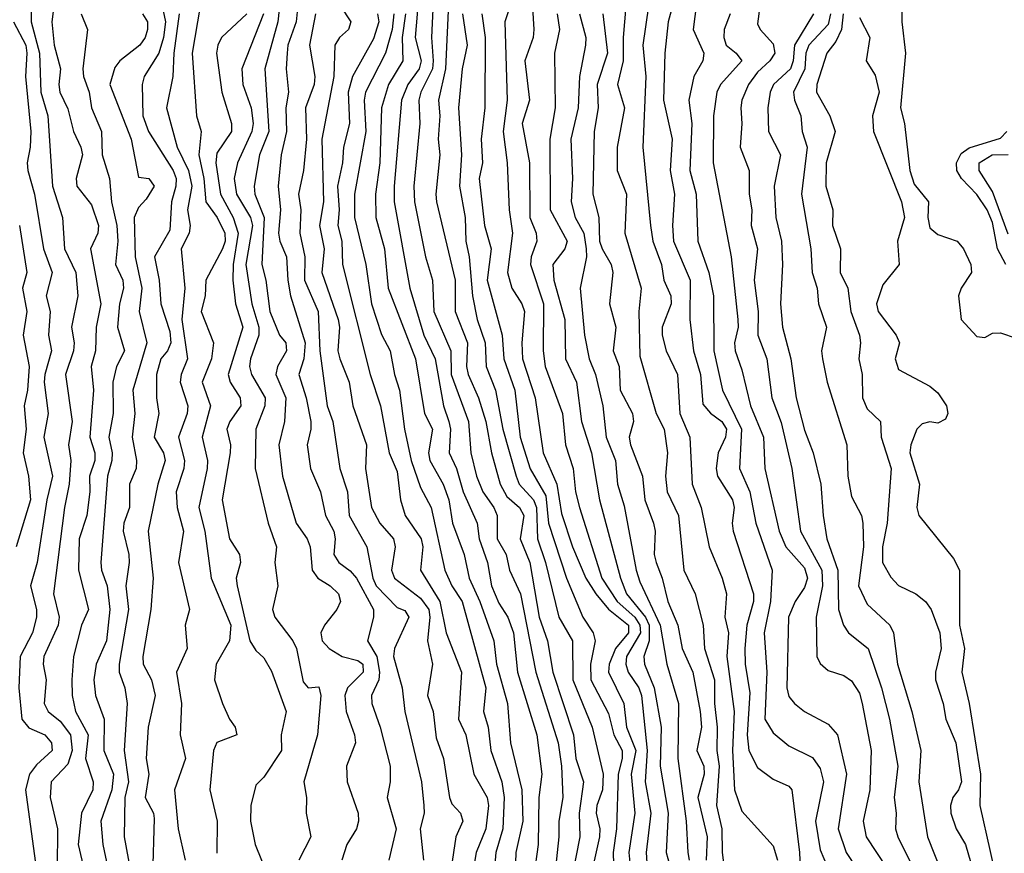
# Model space of a CAD drawing. Header units: metres. Extents: x -51132 to -49532, y -231222 to -229437.
# Tile 337 of 656: x -50965 to -50902, y -229631 to -229578. Entities that reach past the tile are written whole.
import ezdxf

# ---------------------------------------------------------------- set-up
doc = ezdxf.new("R2010")
doc.units = ezdxf.units.M
for name, color, linetype in [('CONTOUR_HALF', 8, 'Continuous'), ('CONTOUR_INDEX', 1, 'Continuous'), ('CONTOUR_INTER', 3, 'Continuous')]:
    doc.layers.add(name, color=color, linetype=linetype)

msp = doc.modelspace()

# ---------------------------------------------------------------- linework, layer by layer
at = {"layer": 'CONTOUR_HALF'}
for points, elevation in [([(-50921.047, -229573.759), (-50921.689, -229578.759), (-50921.001, -229580.259), (-50921.076, -229580.759), (-50921.636, -229581.759), (-50921.97, -229583.259), (-50921.763, -229584.759), (-50921.895, -229587.759), (-50921.495, -229589.259), (-50921.389, -229592.259), (-50920.685, -229594.259), (-50920.398, -229595.759), (-50920.36, -229599.259), (-50919.81, -229601.759), (-50918.605, -229604.259), (-50918.723, -229606.759), (-50918.07, -229608.259), (-50917.693, -229610.259), (-50916.645, -229613.259), (-50916.742, -229615.259), (-50917.154, -229617.259), (-50916.985, -229619.759), (-50917.118, -229622.759), (-50916.58, -229623.623), (-50915.58, -229624.456), (-50914.08, -229625.196), (-50913.58, -229625.913), (-50913.38, -229626.759), (-50913.885, -229629.259), (-50913.58, -229631.09), (-50912.886, -229632.759)], 11.5), ([(-50938.142, -229574.259), (-50938.386, -229579.259), (-50938.281, -229580.759), (-50938.312, -229581.259), (-50939.069, -229582.759), (-50939.194, -229583.259), (-50939.131, -229584.759), (-50939.508, -229588.759), (-50939.468, -229589.759), (-50938.765, -229593.259), (-50938.321, -229594.759), (-50938.24, -229596.759), (-50937.144, -229599.259), (-50937.129, -229600.759), (-50936.012, -229603.759), (-50935.865, -229605.759), (-50935.505, -229607.259), (-50935.115, -229608.259), (-50934.403, -229609.259), (-50934.197, -229609.759), (-50934.195, -229611.259), (-50933.609, -229612.259), (-50933.411, -229613.259), (-50932.707, -229614.759), (-50931.718, -229619.759), (-50930.3, -229624.259), (-50930.085, -229625.759), (-50930.003, -229627.759), (-50930.26, -229629.259), (-50930.254, -229630.259), (-50930.677, -229634.259)], 17.5), ([(-50962.354, -229576.259), (-50962.611, -229578.259), (-50962.462, -229579.759), (-50962.061, -229581.259), (-50962.167, -229582.259), (-50962.091, -229582.759), (-50961.58, -229583.81), (-50961.219, -229585.259), (-50960.755, -229586.259), (-50960.655, -229586.759), (-50961.052, -229588.259), (-50961.009, -229588.759), (-50960.08, -229589.948), (-50959.629, -229591.259), (-50959.66, -229591.759), (-50960.128, -229592.759), (-50959.48, -229596.259), (-50959.785, -229597.759), (-50959.815, -229599.259), (-50960.105, -229600.259), (-50959.955, -229601.759), (-50960.19, -229604.759), (-50959.865, -229605.759), (-50959.872, -229606.259), (-50960.207, -229607.259), (-50960.174, -229608.259), (-50960.373, -229609.759), (-50960.86, -229611.259), (-50960.9, -229613.259), (-50960.262, -229615.759), (-50960.702, -229616.759), (-50961.216, -229618.759), (-50961.334, -229620.259), (-50961.302, -229621.259), (-50961.102, -229622.259), (-50960.296, -229623.759), (-50960.466, -229625.259), (-50959.958, -229626.759), (-50959.979, -229627.259), (-50960.714, -229628.759), (-50960.918, -229630.759), (-50960.456, -229632.759)], 25.5), ([(-50947.963, -229576.259), (-50948.188, -229578.259), (-50949.024, -229581.259), (-50948.765, -229585.259), (-50949.366, -229586.759), (-50949.7, -229588.759), (-50949.65, -229589.259), (-50949.057, -229590.759), (-50949.204, -229593.759), (-50948.941, -229594.759), (-50948.702, -229596.759), (-50948.082, -229598.259), (-50947.673, -229598.759), (-50947.63, -229599.259), (-50948.21, -229600.259), (-50948.311, -229600.759), (-50947.667, -229602.259), (-50947.76, -229603.759), (-50948.119, -229605.259), (-50947.886, -229607.259), (-50947.009, -229610.259), (-50946.31, -229611.259), (-50946.127, -229611.759), (-50945.995, -229613.259), (-50945.634, -229613.759), (-50944.843, -229614.259), (-50944.318, -229614.759), (-50944.181, -229615.259), (-50944.423, -229615.759), (-50945.207, -229616.759), (-50945.441, -229617.259), (-50945.354, -229617.759), (-50944.902, -229618.259), (-50944.08, -229618.752), (-50943.08, -229619.013), (-50942.771, -229619.259), (-50942.741, -229619.759), (-50943.744, -229620.759), (-50943.908, -229621.259), (-50943.826, -229622.259), (-50943.299, -229623.759), (-50943.24, -229624.259), (-50943.8, -229625.759), (-50943.755, -229626.759), (-50943.056, -229628.759), (-50943.031, -229629.259), (-50943.17, -229629.759), (-50943.784, -229630.759), (-50944.106, -229631.759)], 21.5), ([(-50933.221, -229576.759), (-50933.713, -229578.259), (-50933.558, -229583.259), (-50933.819, -229585.259), (-50933.552, -229587.259), (-50933.432, -229590.259), (-50933.203, -229591.759), (-50933.531, -229594.259), (-50933.262, -229595.259), (-50932.608, -229596.259), (-50932.452, -229596.759), (-50932.624, -229598.759), (-50932.569, -229599.759), (-50931.764, -229602.259), (-50931.255, -229605.759), (-50930.384, -229607.759), (-50930.08, -229609.642), (-50929.392, -229611.759), (-50928.527, -229613.759), (-50927.892, -229614.759), (-50927.08, -229615.749), (-50925.821, -229616.759), (-50925.803, -229617.259), (-50926.635, -229618.259), (-50927.045, -229619.259), (-50927.094, -229619.759), (-50926.105, -229621.759), (-50925.941, -229623.259), (-50925.337, -229624.759), (-50925.634, -229626.259), (-50925.407, -229628.759), (-50925.789, -229631.259), (-50925.633, -229632.759)], 15.5), ([(-50924.537, -229577.259), (-50924.901, -229579.759), (-50924.705, -229581.759), (-50924.895, -229586.259), (-50924.416, -229591.259), (-50924.26, -229592.259), (-50923.712, -229593.759), (-50923.553, -229594.759), (-50923.111, -229595.759), (-50923.095, -229596.259), (-50923.654, -229597.759), (-50923.67, -229598.259), (-50923.404, -229599.259), (-50922.68, -229600.759), (-50922.53, -229603.259), (-50921.891, -229604.759), (-50921.746, -229607.759), (-50921.183, -229609.259), (-50920.673, -229611.759), (-50919.838, -229613.759), (-50919.569, -229614.759), (-50919.674, -229616.259), (-50919.441, -229617.259), (-50919.542, -229618.759), (-50919.069, -229622.259), (-50919.187, -229624.759), (-50919.053, -229627.259), (-50918.58, -229628.63), (-50916.58, -229630.835), (-50916.31, -229631.759)], 12.5), ([(-50917.429, -229577.259), (-50917.58, -229578.397), (-50917.422, -229578.759), (-50916.58, -229579.68), (-50916.477, -229580.259), (-50916.79, -229580.759), (-50917.58, -229581.476), (-50918.152, -229582.259), (-50918.586, -229583.259), (-50918.65, -229583.759), (-50918.584, -229584.759), (-50918.691, -229586.259), (-50918.105, -229587.759), (-50918.104, -229589.259), (-50917.939, -229590.259), (-50917.988, -229591.259), (-50917.586, -229592.759), (-50917.799, -229594.759), (-50917.539, -229596.759), (-50917.56, -229598.259), (-50916.991, -229599.759), (-50916.664, -229602.259), (-50916.08, -229603.827), (-50915.392, -229606.759), (-50914.841, -229610.759), (-50913.481, -229613.259), (-50913.427, -229614.259), (-50913.845, -229616.259), (-50913.8, -229618.759), (-50913.58, -229619.202), (-50913.08, -229619.651), (-50912.08, -229619.963), (-50911.58, -229620.303), (-50911.08, -229621.107), (-50910.91, -229621.759), (-50910.322, -229624.759), (-50910.418, -229627.259), (-50910.84, -229629.259), (-50910.656, -229630.259), (-50909.338, -229632.259)], 10.5), ([(-50965.049, -229578.259), (-50964.267, -229579.759), (-50964.191, -229580.259), (-50964.289, -229581.759), (-50963.94, -229585.259), (-50963.98, -229586.259), (-50964.188, -229587.259), (-50964.144, -229587.759), (-50963.712, -229589.259), (-50963.134, -229592.759), (-50962.593, -229594.259), (-50962.973, -229595.759), (-50962.714, -229596.759), (-50962.827, -229598.259), (-50962.618, -229599.259), (-50963.062, -229600.759), (-50963.096, -229601.259), (-50962.829, -229603.259), (-50963.114, -229604.759), (-50962.558, -229607.259), (-50962.93, -229608.759), (-50963.533, -229612.759), (-50963.975, -229614.259), (-50963.59, -229615.759), (-50963.58, -229616.259), (-50963.847, -229617.259), (-50964.63, -229618.759), (-50964.711, -229620.759), (-50964.529, -229622.759), (-50964.08, -229623.305), (-50963.049, -229623.759), (-50962.616, -229624.259), (-50962.579, -229624.759), (-50963.58, -229625.674), (-50964.03, -229626.259), (-50964.275, -229627.259), (-50963.609, -229632.259)], 26.5), ([(-50956.827, -229577.759), (-50956.511, -229578.259), (-50956.504, -229578.759), (-50956.644, -229579.259), (-50956.988, -229579.759), (-50958.257, -229580.759), (-50958.58, -229581.192), (-50958.908, -229582.259), (-50957.535, -229585.759), (-50957.08, -229588.176), (-50956.42, -229588.259), (-50956.078, -229588.759), (-50956.58, -229589.593), (-50957.08, -229590.112), (-50957.343, -229590.759), (-50957.284, -229593.259), (-50956.859, -229595.259), (-50957.026, -229596.759), (-50956.546, -229598.759), (-50957.447, -229601.759), (-50957.318, -229603.259), (-50957.476, -229604.759), (-50957.197, -229606.259), (-50957.216, -229606.759), (-50957.654, -229607.759), (-50957.653, -229609.259), (-50958.017, -229610.259), (-50958.06, -229610.759), (-50957.689, -229612.259), (-50957.676, -229612.759), (-50957.874, -229614.259), (-50957.716, -229615.759), (-50958.311, -229619.259), (-50958.319, -229619.759), (-50957.947, -229620.759), (-50957.805, -229621.759), (-50957.987, -229624.759), (-50957.711, -229626.759), (-50957.951, -229627.759), (-50957.99, -229630.259), (-50957.447, -229633.259)], 24.5), ([(-50954.491, -229577.759), (-50954.83, -229580.259), (-50954.882, -229581.759), (-50955.29, -229583.759), (-50954.604, -229586.259), (-50953.875, -229587.759), (-50953.682, -229588.759), (-50953.944, -229590.259), (-50953.77, -229591.259), (-50953.836, -229591.759), (-50954.351, -229592.759), (-50954.11, -229595.259), (-50954.319, -229597.259), (-50953.952, -229599.759), (-50954.364, -229600.759), (-50954.424, -229601.259), (-50953.937, -229602.759), (-50953.98, -229603.259), (-50954.52, -229604.759), (-50954.144, -229606.259), (-50954.188, -229606.759), (-50954.68, -229608.259), (-50954.609, -229609.259), (-50954.214, -229610.759), (-50954.525, -229612.759), (-50953.823, -229615.759), (-50954.092, -229616.759), (-50953.98, -229618.259), (-50954.652, -229619.759), (-50954.336, -229621.759), (-50954.421, -229623.759), (-50954.075, -229625.259), (-50954.787, -229627.259), (-50954.54, -229629.759), (-50954.097, -229631.759)], 23.5), ([(-50950.154, -229577.759), (-50951.778, -229579.259), (-50952.021, -229579.759), (-50952.096, -229580.259), (-50951.749, -229582.759), (-50951.143, -229584.759), (-50951.15, -229585.259), (-50952.08, -229586.646), (-50952.145, -229587.259), (-50951.84, -229589.259), (-50951.029, -229590.759), (-50950.706, -229591.759), (-50951.032, -229593.759), (-50951.054, -229594.759), (-50950.892, -229596.259), (-50950.412, -229597.759), (-50951.35, -229600.759), (-50951.225, -229601.259), (-50950.582, -229602.259), (-50950.545, -229602.759), (-50951.249, -229603.759), (-50951.44, -229604.259), (-50951.213, -229605.259), (-50951.222, -229605.759), (-50951.735, -229608.759), (-50951.268, -229611.259), (-50950.639, -229612.259), (-50950.576, -229612.759), (-50950.84, -229613.759), (-50950.781, -229614.259), (-50949.973, -229617.759), (-50949.58, -229618.374), (-50949.08, -229618.84), (-50948.58, -229619.686), (-50947.646, -229622.259), (-50947.971, -229623.759), (-50947.943, -229624.759), (-50949.08, -229626.464), (-50949.58, -229626.959), (-50949.912, -229628.259), (-50949.931, -229629.259), (-50949.623, -229630.759), (-50948.828, -229632.759)], 22.5), ([(-50945.779, -229577.759), (-50946.161, -229579.759), (-50945.828, -229581.759), (-50945.867, -229582.259), (-50946.423, -229583.759), (-50946.362, -229585.759), (-50946.555, -229587.759), (-50946.858, -229589.259), (-50946.721, -229590.259), (-50946.777, -229591.759), (-50946.47, -229593.259), (-50946.481, -229594.759), (-50945.604, -229596.759), (-50945.503, -229599.259), (-50945.048, -229602.759), (-50944.68, -229603.759), (-50944.225, -229606.759), (-50943.734, -229608.259), (-50943.636, -229609.759), (-50942.508, -229611.759), (-50942.128, -229613.759), (-50941.906, -229614.259), (-50940.58, -229615.624), (-50940.08, -229615.824), (-50939.82, -229616.259), (-50940.742, -229618.259), (-50940.815, -229618.759), (-50940.246, -229620.759), (-50940.092, -229622.259), (-50939.029, -229626.759), (-50938.869, -229628.259), (-50938.847, -229628.759), (-50939.111, -229629.759), (-50938.901, -229631.759)], 20.5), ([(-50941.829, -229577.759), (-50941.749, -229578.259), (-50942.08, -229579.361), (-50943.426, -229581.759), (-50943.706, -229582.759), (-50943.622, -229584.759), (-50943.994, -229586.259), (-50944.067, -229587.259), (-50944.379, -229588.759), (-50944.262, -229590.259), (-50944.354, -229591.259), (-50944.112, -229592.259), (-50944.052, -229593.759), (-50942.298, -229600.759), (-50941.639, -229602.759), (-50941.086, -229605.759), (-50940.58, -229606.948), (-50940.352, -229608.759), (-50940.061, -229609.759), (-50939.05, -229611.259), (-50938.945, -229611.759), (-50939.082, -229613.259), (-50937.84, -229615.259), (-50937.451, -229617.259), (-50936.468, -229619.759), (-50936.651, -229622.759), (-50936.196, -229623.759), (-50935.685, -229626.259), (-50934.84, -229627.759), (-50934.736, -229628.259), (-50934.905, -229629.759), (-50935.532, -229631.259), (-50935.796, -229632.759)], 19.5), ([(-50940.031, -229577.759), (-50940.248, -229579.259), (-50940.213, -229580.759), (-50941.118, -229582.259), (-50941.574, -229583.759), (-50941.68, -229587.259), (-50941.965, -229589.259), (-50941.928, -229590.759), (-50941.379, -229592.759), (-50941.146, -229595.259), (-50939.404, -229599.759), (-50938.831, -229603.259), (-50938.315, -229604.259), (-50938.575, -229605.759), (-50938.495, -229606.259), (-50937.639, -229607.759), (-50937.277, -229608.759), (-50937.051, -229610.259), (-50936.307, -229612.259), (-50935.984, -229613.759), (-50935.301, -229615.259), (-50934.415, -229617.759), (-50934.23, -229619.259), (-50933.525, -229621.759), (-50933.338, -229624.259), (-50932.626, -229627.259), (-50932.559, -229629.259), (-50932.994, -229631.259), (-50933.055, -229633.259)], 18.5), ([(-50936.396, -229577.759), (-50936.11, -229579.759), (-50936.417, -229581.259), (-50936.665, -229583.759), (-50936.461, -229586.759), (-50936.602, -229588.759), (-50936.225, -229590.759), (-50936.197, -229592.259), (-50935.969, -229593.259), (-50935.755, -229595.759), (-50935.465, -229597.259), (-50934.965, -229598.759), (-50934.898, -229600.259), (-50934.303, -229601.759), (-50933.82, -229604.259), (-50932.988, -229607.259), (-50932.788, -229607.759), (-50931.884, -229608.759), (-50931.679, -229609.259), (-50931.628, -229611.259), (-50931.111, -229612.759), (-50930.255, -229616.259), (-50929.39, -229617.759), (-50929.361, -229620.259), (-50928.139, -229623.259), (-50927.438, -229626.259), (-50927.464, -229627.259), (-50927.839, -229628.259), (-50927.874, -229628.759), (-50927.646, -229629.759), (-50927.672, -229630.259), (-50928.226, -229632.759)], 16.5), ([(-50930.367, -229577.759), (-50930.221, -229578.759), (-50930.535, -229580.259), (-50930.486, -229583.759), (-50930.84, -229585.759), (-50930.807, -229590.259), (-50929.725, -229592.259), (-50929.873, -229592.759), (-50930.642, -229593.759), (-50930.566, -229594.759), (-50929.885, -229597.259), (-50929.824, -229599.759), (-50929.126, -229601.259), (-50928.804, -229603.759), (-50928.168, -229605.759), (-50927.658, -229608.759), (-50926.321, -229613.759), (-50925.942, -229614.759), (-50924.725, -229616.259), (-50924.501, -229616.759), (-50924.504, -229617.759), (-50924.824, -229618.759), (-50924.786, -229619.259), (-50924.173, -229620.759), (-50923.732, -229623.259), (-50923.791, -229625.759), (-50923.285, -229628.759), (-50923.419, -229631.259), (-50923.08, -229632.405)], 14.5), ([(-50927.44, -229577.759), (-50927.156, -229580.259), (-50927.82, -229582.259), (-50927.748, -229583.759), (-50927.999, -229585.259), (-50928.082, -229589.259), (-50927.704, -229590.759), (-50927.657, -229592.259), (-50927.5, -229592.759), (-50926.911, -229593.759), (-50926.804, -229594.259), (-50927.02, -229596.259), (-50926.615, -229597.759), (-50926.782, -229599.259), (-50926.411, -229600.259), (-50926.348, -229601.759), (-50925.564, -229603.259), (-50925.502, -229603.759), (-50925.767, -229604.759), (-50925.694, -229605.259), (-50924.914, -229607.259), (-50924.776, -229608.759), (-50924.213, -229610.259), (-50924.116, -229610.759), (-50924.165, -229612.259), (-50924.052, -229612.759), (-50923.661, -229613.759), (-50923.297, -229615.259), (-50922.67, -229616.759), (-50922.378, -229618.259), (-50921.712, -229619.759), (-50921.23, -229622.259), (-50921.153, -229623.259), (-50921.454, -229624.759), (-50921.012, -229625.759), (-50920.995, -229626.259), (-50921.392, -229627.759), (-50920.79, -229630.259), (-50920.851, -229631.759)], 13.5), ([(-50912.923, -229577.759), (-50913.08, -229578.436), (-50914.302, -229579.759), (-50914.49, -229580.259), (-50914.558, -229581.259), (-50915.292, -229582.759), (-50915.23, -229583.259), (-50914.823, -229584.259), (-50914.722, -229585.259), (-50914.42, -229586.259), (-50914.772, -229589.259), (-50914.184, -229592.759), (-50914.086, -229594.259), (-50913.781, -229595.259), (-50913.687, -229596.259), (-50913.18, -229597.759), (-50913.489, -229599.259), (-50913.436, -229599.759), (-50913.146, -229601.259), (-50911.875, -229605.259), (-50911.816, -229607.259), (-50911.58, -229608.545), (-50910.954, -229609.759), (-50910.851, -229610.259), (-50910.811, -229611.759), (-50911.132, -229614.259), (-50910.58, -229615.42), (-50909.134, -229616.759), (-50908.909, -229617.259), (-50908.653, -229619.259), (-50907.739, -229622.259), (-50907.151, -229624.759), (-50907.288, -229626.759), (-50906.734, -229630.259), (-50905.351, -229633.759)], 9.5), ([(-50911.08, -229577.999), (-50910.409, -229579.259), (-50910.639, -229580.759), (-50910.08, -229581.669), (-50909.824, -229582.759), (-50910.238, -229584.259), (-50910.178, -229585.259), (-50908.403, -229589.759), (-50908.21, -229590.759), (-50908.658, -229592.259), (-50908.539, -229593.759), (-50909.58, -229595.058), (-50909.988, -229596.259), (-50909.878, -229596.759), (-50908.737, -229598.259), (-50908.527, -229598.759), (-50908.795, -229599.759), (-50908.58, -229600.454), (-50906.58, -229601.506), (-50906.08, -229601.931), (-50905.518, -229602.759), (-50905.436, -229603.259), (-50905.58, -229603.62), (-50906.08, -229603.864), (-50906.58, -229603.795), (-50907.08, -229603.923), (-50907.41, -229604.259), (-50907.809, -229605.259), (-50907.855, -229605.759), (-50907.248, -229607.759), (-50907.415, -229609.259), (-50907.292, -229609.759), (-50905.08, -229612.51), (-50904.686, -229613.259), (-50904.691, -229616.759), (-50904.371, -229618.259), (-50904.551, -229619.759), (-50904.074, -229621.759), (-50903.356, -229626.259), (-50903.402, -229628.259), (-50902.08, -229634.142)], 8.5), ([(-50901.58, -229591.82), (-50902.58, -229589.094), (-50903.445, -229587.759), (-50903.444, -229587.259), (-50902.6, -229586.759), (-50901.58, -229586.731)], 8.5)]:
    msp.add_lwpolyline(points, dxfattribs=dict(at, elevation=elevation))
at = {"layer": 'CONTOUR_INDEX'}
for points, elevation in [([(-50932.003, -229576.259), (-50931.846, -229578.759), (-50931.905, -229579.259), (-50932.43, -229580.759), (-50932.138, -229583.259), (-50932.605, -229584.759), (-50932.119, -229587.259), (-50932.104, -229590.759), (-50931.704, -229591.759), (-50931.664, -229592.259), (-50932.02, -229593.259), (-50932.056, -229593.759), (-50931.225, -229596.259), (-50931.265, -229599.259), (-50931.122, -229600.259), (-50930.033, -229603.259), (-50929.826, -229605.259), (-50929.339, -229606.759), (-50929.186, -229608.259), (-50928.948, -229609.259), (-50927.508, -229613.759), (-50926.525, -229615.259), (-50925.407, -229616.259), (-50925.094, -229616.759), (-50925.053, -229617.259), (-50925.95, -229618.759), (-50925.973, -229619.259), (-50925.827, -229619.759), (-50925.161, -229620.759), (-50924.992, -229621.259), (-50924.611, -229624.759), (-50924.74, -229626.759), (-50924.38, -229628.759), (-50924.692, -229631.259), (-50924.62, -229632.259)], 15), ([(-50944.189, -229577.259), (-50943.537, -229578.259), (-50943.679, -229578.759), (-50944.251, -229579.259), (-50944.541, -229579.759), (-50944.615, -229581.759), (-50945.381, -229585.759), (-50945.281, -229589.759), (-50945.529, -229591.259), (-50945.226, -229592.759), (-50945.382, -229594.259), (-50944.337, -229597.259), (-50944.251, -229597.759), (-50944.348, -229599.259), (-50944.225, -229599.759), (-50943.633, -229601.259), (-50943.392, -229602.759), (-50942.518, -229605.259), (-50942.598, -229606.759), (-50942.199, -229609.259), (-50941.685, -229610.259), (-50940.804, -229611.259), (-50940.704, -229611.759), (-50940.925, -229613.259), (-50940.74, -229613.759), (-50939.08, -229615.045), (-50938.559, -229615.759), (-50938.498, -229616.259), (-50938.64, -229617.759), (-50938.308, -229619.259), (-50938.633, -229621.259), (-50938.269, -229622.259), (-50938.08, -229623.945), (-50937.62, -229625.259), (-50937.24, -229627.759), (-50937.08, -229628.168), (-50936.535, -229628.759), (-50936.375, -229629.259), (-50936.824, -229630.259), (-50937.128, -229632.259)], 20), ([(-50960.724, -229577.759), (-50960.324, -229578.759), (-50960.617, -229581.259), (-50960.576, -229581.759), (-50960.226, -229582.759), (-50960.081, -229583.759), (-50959.429, -229585.259), (-50959.391, -229586.759), (-50958.935, -229588.259), (-50958.801, -229589.759), (-50958.462, -229591.259), (-50958.403, -229592.259), (-50958.541, -229593.759), (-50958.084, -229594.759), (-50958.03, -229595.259), (-50958.28, -229596.259), (-50958.425, -229597.759), (-50957.972, -229599.259), (-50958.473, -229600.259), (-50958.709, -229601.259), (-50958.689, -229603.259), (-50958.973, -229604.759), (-50958.764, -229605.759), (-50958.785, -229606.259), (-50959.053, -229607.259), (-50959.489, -229612.759), (-50959.44, -229613.259), (-50959.076, -229614.259), (-50958.911, -229615.759), (-50959.119, -229617.759), (-50959.786, -229619.259), (-50959.915, -229620.259), (-50959.828, -229621.259), (-50959.26, -229622.759), (-50959.287, -229624.759), (-50958.673, -229626.259), (-50958.776, -229627.259), (-50959.479, -229629.259), (-50959.345, -229630.759), (-50959.037, -229632.259)], 25), ([(-50914.018, -229577.759), (-50915.22, -229579.759), (-50915.309, -229580.759), (-50915.482, -229581.259), (-50916.561, -229582.259), (-50916.783, -229582.759), (-50916.926, -229583.759), (-50916.89, -229585.259), (-50916.111, -229586.759), (-50916.526, -229588.759), (-50916.419, -229590.759), (-50916.058, -229592.259), (-50915.99, -229593.759), (-50916.117, -229596.259), (-50915.981, -229597.759), (-50915.455, -229599.759), (-50915.115, -229602.259), (-50914.58, -229604.316), (-50914.021, -229605.759), (-50913.535, -229607.759), (-50913.399, -229609.759), (-50913.153, -229611.259), (-50912.457, -229613.259), (-50912.408, -229615.759), (-50912.1, -229616.759), (-50911.782, -229617.259), (-50910.522, -229618.259), (-50909.673, -229620.759), (-50909.161, -229622.759), (-50908.624, -229625.759), (-50908.864, -229627.759), (-50908.737, -229628.759), (-50908.778, -229629.759), (-50908.625, -229630.259), (-50907.138, -229633.259)], 10)]:
    msp.add_lwpolyline(points, dxfattribs=dict(at, elevation=elevation))
at = {"layer": 'CONTOUR_INTER'}
for points, elevation in [([(-50937.182, -229574.759), (-50937.487, -229581.259), (-50937.929, -229583.259), (-50937.855, -229584.259), (-50937.956, -229585.759), (-50937.85, -229586.759), (-50938.113, -229589.259), (-50938.055, -229589.759), (-50936.876, -229594.759), (-50936.879, -229596.759), (-50936.093, -229598.759), (-50936.144, -229600.259), (-50936.047, -229600.759), (-50935.385, -229602.259), (-50934.905, -229603.759), (-50934.543, -229605.759), (-50934.003, -229607.759), (-50933.58, -229608.551), (-50932.761, -229609.259), (-50932.484, -229609.759), (-50932.722, -229611.259), (-50932.102, -229612.759), (-50931.506, -229616.259), (-50930.99, -229617.759), (-50930.638, -229619.759), (-50929.324, -229623.759), (-50929.165, -229625.259), (-50928.689, -229626.759), (-50928.969, -229628.759), (-50928.917, -229630.259), (-50929.404, -229632.759)], 17), ([(-50963.894, -229575.759), (-50963.932, -229578.259), (-50963.4, -229580.259), (-50963.317, -229582.759), (-50962.86, -229584.259), (-50962.573, -229588.759), (-50961.929, -229590.759), (-50961.794, -229592.759), (-50961.072, -229594.259), (-50960.936, -229595.759), (-50961.349, -229597.759), (-50961.171, -229598.759), (-50961.214, -229599.259), (-50961.742, -229600.759), (-50961.317, -229603.759), (-50961.546, -229605.259), (-50961.391, -229606.259), (-50961.494, -229607.759), (-50961.789, -229609.259), (-50962.49, -229614.759), (-50962.131, -229616.259), (-50962.203, -229616.759), (-50963.119, -229618.759), (-50963.148, -229619.259), (-50962.963, -229620.259), (-50963.103, -229621.759), (-50962.849, -229622.259), (-50962.08, -229622.881), (-50961.405, -229623.759), (-50961.311, -229624.759), (-50961.58, -229625.619), (-50962.655, -229626.759), (-50962.718, -229627.759), (-50962.252, -229629.759), (-50962.26, -229632.259)], 26), ([(-50922.607, -229575.759), (-50923.278, -229578.259), (-50923.491, -229580.259), (-50923.584, -229583.259), (-50923.024, -229585.759), (-50923.163, -229587.759), (-50922.878, -229589.259), (-50923.008, -229591.259), (-50922.941, -229592.259), (-50921.885, -229594.759), (-50921.889, -229597.259), (-50921.659, -229599.259), (-50921.22, -229600.759), (-50921.08, -229602.658), (-50920.58, -229603.23), (-50919.863, -229603.759), (-50919.56, -229604.259), (-50919.621, -229604.759), (-50920.101, -229605.759), (-50920.212, -229606.759), (-50920.14, -229607.259), (-50919.184, -229608.759), (-50919.077, -229609.259), (-50919.206, -229610.259), (-50919.124, -229610.759), (-50917.846, -229614.759), (-50917.827, -229615.259), (-50918.257, -229616.759), (-50918.391, -229618.259), (-50918.378, -229619.259), (-50918.08, -229621.069), (-50918.235, -229623.759), (-50918.133, -229624.759), (-50917.58, -229625.852), (-50916.58, -229626.585), (-50915.58, -229627.039), (-50915.399, -229627.259), (-50914.893, -229631.259), (-50914.845, -229632.759)], 12), ([(-50908.338, -229575.759), (-50908.364, -229578.259), (-50908.145, -229580.259), (-50908.468, -229583.759), (-50908.213, -229584.759), (-50907.863, -229587.759), (-50907.58, -229588.624), (-50906.676, -229589.759), (-50906.718, -229590.759), (-50906.58, -229591.418), (-50906.08, -229591.839), (-50904.843, -229592.259), (-50904.441, -229592.759), (-50903.971, -229593.759), (-50903.934, -229594.259), (-50904.594, -229595.259), (-50904.75, -229595.759), (-50904.588, -229597.259), (-50903.58, -229598.337), (-50903.08, -229598.405), (-50902.58, -229598.139), (-50902.08, -229598.117), (-50901.08, -229598.449)], 8), ([(-50946.866, -229576.759), (-50947.022, -229578.259), (-50947.544, -229579.759), (-50947.592, -229580.259), (-50947.644, -229581.259), (-50947.501, -229582.759), (-50947.682, -229583.759), (-50947.642, -229585.259), (-50947.977, -229586.759), (-50948.154, -229588.759), (-50948.025, -229590.259), (-50948.147, -229591.759), (-50948.064, -229592.259), (-50947.623, -229593.259), (-50947.553, -229594.759), (-50947.37, -229595.759), (-50946.444, -229598.759), (-50946.528, -229599.759), (-50946.854, -229600.759), (-50946.381, -229602.259), (-50946.077, -229603.759), (-50946.072, -229604.259), (-50946.316, -229605.259), (-50946.108, -229606.759), (-50945.457, -229608.259), (-50945.135, -229609.759), (-50944.606, -229610.759), (-50944.522, -229611.259), (-50944.616, -229612.259), (-50944.303, -229612.759), (-50943.58, -229613.292), (-50943.174, -229613.759), (-50942.091, -229615.759), (-50942.092, -229616.259), (-50942.464, -229617.759), (-50941.877, -229618.759), (-50941.698, -229619.759), (-50941.747, -229620.259), (-50942.199, -229621.259), (-50942.194, -229621.759), (-50941.648, -229623.259), (-50941.013, -229625.759), (-50941.018, -229626.759), (-50941.205, -229627.759), (-50940.644, -229629.759), (-50941.106, -229631.759)], 21), ([(-50939.215, -229576.759), (-50939.434, -229579.259), (-50939.049, -229580.759), (-50939.161, -229581.259), (-50939.893, -229582.259), (-50940.297, -229583.259), (-50940.765, -229588.759), (-50940.754, -229589.759), (-50939.759, -229595.259), (-50938.877, -229598.259), (-50938.144, -229599.759), (-50937.616, -229602.759), (-50937.266, -229603.759), (-50937.177, -229604.259), (-50937.253, -229605.759), (-50936.795, -229606.759), (-50936.354, -229608.259), (-50935.466, -229610.259), (-50935.347, -229611.259), (-50934.801, -229612.759), (-50934.553, -229614.259), (-50934.08, -229615.366), (-50933.511, -229616.259), (-50933.148, -229617.259), (-50932.897, -229619.759), (-50931.654, -229623.759), (-50931.34, -229626.259), (-50931.542, -229627.759), (-50931.575, -229630.759), (-50932.135, -229634.759)], 18), ([(-50955.558, -229577.259), (-50955.363, -229578.259), (-50955.488, -229579.259), (-50955.779, -229580.259), (-50956.715, -229581.759), (-50956.833, -229582.259), (-50956.802, -229584.259), (-50956.443, -229585.259), (-50954.861, -229587.759), (-50954.674, -229588.259), (-50954.686, -229588.759), (-50954.967, -229589.759), (-50955.08, -229591.555), (-50956.063, -229593.259), (-50955.754, -229594.759), (-50955.645, -229596.259), (-50955.08, -229598.02), (-50955.004, -229598.759), (-50955.232, -229599.259), (-50955.653, -229599.759), (-50955.925, -229600.759), (-50955.927, -229602.259), (-50955.773, -229603.259), (-50956.07, -229604.759), (-50955.485, -229605.759), (-50955.374, -229606.259), (-50955.84, -229607.759), (-50956.449, -229610.759), (-50956.142, -229613.759), (-50956.298, -229615.759), (-50956.793, -229618.759), (-50956.786, -229619.259), (-50956.237, -229620.259), (-50956.012, -229621.259), (-50956.45, -229623.259), (-50956.591, -229625.259), (-50956.418, -229626.259), (-50956.645, -229627.759), (-50956.111, -229628.759), (-50956.08, -229629.087), (-50956.178, -229632.759)], 24), ([(-50953.15, -229577.259), (-50953.659, -229580.259), (-50953.375, -229584.259), (-50953.074, -229585.259), (-50953.227, -229586.759), (-50952.909, -229588.259), (-50952.789, -229589.759), (-50952.065, -229590.759), (-50951.557, -229591.759), (-50951.545, -229592.259), (-50951.71, -229592.759), (-50952.777, -229594.759), (-50952.83, -229595.759), (-50953.086, -229596.759), (-50952.28, -229598.759), (-50952.421, -229599.759), (-50953.023, -229601.259), (-50952.491, -229602.759), (-50953.016, -229604.759), (-50952.674, -229606.259), (-50952.695, -229606.759), (-50953.217, -229609.259), (-50952.841, -229610.759), (-50952.435, -229613.759), (-50951.182, -229616.759), (-50951.264, -229617.759), (-50952.127, -229619.259), (-50952.22, -229620.259), (-50951.711, -229621.759), (-50951.269, -229622.759), (-50950.902, -229623.259), (-50950.798, -229623.759), (-50952.08, -229624.237), (-50952.294, -229624.759), (-50952.532, -229627.259), (-50952.064, -229629.259), (-50952.08, -229631.318)], 23), ([(-50925.986, -229577.259), (-50926.163, -229579.259), (-50926.146, -229580.759), (-50926.516, -229582.259), (-50926.077, -229583.759), (-50926.534, -229586.259), (-50926.544, -229587.759), (-50925.933, -229589.259), (-50926.052, -229591.759), (-50925, -229595.259), (-50925.155, -229596.759), (-50925.08, -229599.591), (-50924.055, -229603.259), (-50923.544, -229604.259), (-50923.326, -229605.759), (-50923.443, -229607.259), (-50923.336, -229608.259), (-50922.617, -229609.759), (-50922.275, -229613.259), (-50921.559, -229614.759), (-50921.045, -229616.759), (-50920.957, -229618.259), (-50920.327, -229620.259), (-50920.335, -229621.759), (-50920.151, -229623.259), (-50920.186, -229624.759), (-50920.023, -229625.759), (-50920.201, -229628.259), (-50919.858, -229629.759), (-50919.837, -229631.259), (-50919.58, -229633.225)], 13), ([(-50949.105, -229577.759), (-50950.479, -229581.259), (-50950.422, -229582.259), (-50949.893, -229583.759), (-50949.769, -229584.759), (-50949.855, -229585.259), (-50950.757, -229587.259), (-50950.978, -229588.259), (-50950.814, -229589.259), (-50949.927, -229590.759), (-50949.801, -229591.259), (-50950.217, -229593.759), (-50949.85, -229596.259), (-50949.39, -229597.759), (-50949.401, -229598.259), (-50949.931, -229599.759), (-50949.983, -229600.259), (-50949.871, -229600.759), (-50948.986, -229602.259), (-50949.014, -229602.759), (-50949.58, -229604.259), (-50949.641, -229606.759), (-50948.794, -229610.259), (-50948.268, -229611.759), (-50948.378, -229612.759), (-50948.194, -229614.259), (-50948.531, -229615.759), (-50948.373, -229616.259), (-50947.228, -229617.759), (-50946.989, -229618.259), (-50946.58, -229620.371), (-50946.252, -229620.759), (-50945.58, -229620.697), (-50945.438, -229621.259), (-50945.651, -229623.759), (-50946.521, -229626.759), (-50946.352, -229627.759), (-50946.371, -229628.759), (-50946.087, -229630.259), (-50946.836, -229631.759)], 22), ([(-50940.779, -229577.759), (-50940.9, -229578.759), (-50941.315, -229580.259), (-50942.587, -229582.759), (-50942.677, -229583.259), (-50942.569, -229585.259), (-50943.302, -229589.259), (-50943.294, -229590.759), (-50942.573, -229593.759), (-50942.218, -229596.259), (-50941.58, -229598.219), (-50941.02, -229599.259), (-50940.748, -229600.759), (-50940.414, -229601.759), (-50940.106, -229604.259), (-50939.684, -229606.259), (-50939.08, -229607.985), (-50938.402, -229609.259), (-50937.534, -229613.259), (-50937.078, -229614.259), (-50936.426, -229615.259), (-50934.922, -229620.759), (-50935.055, -229622.259), (-50934.767, -229623.259), (-50934.605, -229624.759), (-50933.892, -229626.759), (-50933.738, -229627.759), (-50933.837, -229629.759), (-50934.284, -229631.259), (-50934.447, -229633.259)], 19), ([(-50935.173, -229577.759), (-50934.958, -229579.259), (-50934.985, -229583.759), (-50935.208, -229585.759), (-50935.137, -229587.259), (-50935.333, -229588.259), (-50934.993, -229591.259), (-50934.569, -229592.759), (-50934.829, -229594.759), (-50933.867, -229598.259), (-50933.771, -229599.759), (-50933.073, -229601.759), (-50932.717, -229604.759), (-50932.08, -229606.792), (-50931.08, -229608.502), (-50930.907, -229610.259), (-50929.773, -229613.759), (-50928.733, -229616.259), (-50928.062, -229617.259), (-50927.937, -229617.759), (-50928.247, -229619.259), (-50928.217, -229620.259), (-50927.08, -229622.391), (-50926.743, -229623.759), (-50926.214, -229624.759), (-50926.211, -229625.259), (-50926.474, -229626.259), (-50926.569, -229629.759), (-50926.796, -229631.259), (-50926.749, -229632.759)], 16), ([(-50928.946, -229577.759), (-50928.536, -229579.259), (-50928.553, -229579.759), (-50928.947, -229581.759), (-50929.017, -229583.759), (-50929.485, -229585.759), (-50929.391, -229588.259), (-50929.479, -229589.759), (-50929.206, -229590.759), (-50928.665, -229591.759), (-50928.506, -229592.759), (-50928.482, -229593.259), (-50928.893, -229595.259), (-50928.629, -229598.259), (-50928.329, -229599.759), (-50927.921, -229600.759), (-50927.448, -229602.759), (-50927.236, -229604.759), (-50926.639, -229606.259), (-50926.515, -229607.759), (-50926.08, -229609.158), (-50925.315, -229613.259), (-50925.08, -229614.002), (-50923.795, -229616.759), (-50923.359, -229619.259), (-50922.622, -229621.759), (-50922.666, -229625.259), (-50922.123, -229629.259), (-50922.027, -229631.259), (-50921.951, -229631.759)], 14), ([(-50919.32, -229577.759), (-50919.712, -229578.759), (-50919.728, -229579.259), (-50919.572, -229579.759), (-50918.952, -229580.259), (-50918.583, -229580.759), (-50919.953, -229582.259), (-50920.181, -229582.759), (-50920.392, -229584.259), (-50920.415, -229587.259), (-50919.252, -229593.259), (-50918.845, -229597.259), (-50918.824, -229597.759), (-50919.046, -229598.759), (-50918.998, -229599.259), (-50918.58, -229600.466), (-50918.032, -229602.759), (-50917.201, -229604.759), (-50917.106, -229606.759), (-50916.209, -229610.759), (-50915.771, -229611.759), (-50914.58, -229613.097), (-50914.396, -229613.759), (-50914.58, -229614.357), (-50915.181, -229615.259), (-50915.597, -229616.259), (-50915.71, -229620.759), (-50915.58, -229621.306), (-50915.211, -229621.759), (-50914.58, -229622.279), (-50913.08, -229623.084), (-50912.488, -229623.759), (-50911.899, -229626.259), (-50912.428, -229629.759), (-50911.915, -229631.259), (-50911.27, -229632.259)], 11), ([(-50912.107, -229577.759), (-50912.232, -229578.759), (-50912.58, -229579.528), (-50913.151, -229580.259), (-50913.795, -229582.259), (-50913.817, -229582.759), (-50912.957, -229584.259), (-50912.634, -229585.259), (-50913.194, -229587.259), (-50913.213, -229588.759), (-50912.765, -229590.259), (-50912.8, -229591.259), (-50912.278, -229592.759), (-50912.315, -229594.259), (-50911.814, -229595.259), (-50911.623, -229596.759), (-50911.078, -229598.259), (-50911.009, -229598.759), (-50911.121, -229599.759), (-50910.897, -229600.759), (-50910.876, -229602.259), (-50910.58, -229602.95), (-50909.74, -229603.759), (-50909.682, -229604.759), (-50909.052, -229606.759), (-50909.301, -229610.259), (-50909.605, -229611.759), (-50909.603, -229612.759), (-50909.08, -229613.708), (-50908.58, -229614.226), (-50907.48, -229614.759), (-50906.859, -229615.259), (-50906.511, -229615.759), (-50905.957, -229617.259), (-50905.864, -229618.259), (-50906.225, -229619.759), (-50906.234, -229620.259), (-50905.728, -229621.759), (-50905.567, -229622.759), (-50904.934, -229624.259), (-50904.575, -229626.759), (-50904.75, -229627.259), (-50905.113, -229627.759), (-50905.27, -229628.259), (-50905.246, -229628.759), (-50904.898, -229629.759), (-50904.317, -229630.759), (-50903.288, -229634.259)], 9), ([(-50901.744, -229593.759), (-50902.264, -229592.759), (-50902.58, -229591.064), (-50902.928, -229590.259), (-50903.58, -229589.294), (-50904.558, -229588.259), (-50904.854, -229587.759), (-50904.894, -229587.259), (-50904.58, -229586.671), (-50904.08, -229586.308), (-50902.08, -229585.683), (-50901.683, -229585.259)], 8), ([(-50964.669, -229591.259), (-50964.208, -229594.259), (-50964.467, -229595.259), (-50964.203, -229596.759), (-50964.444, -229598.259), (-50964.055, -229600.259), (-50964.158, -229601.759), (-50964.372, -229602.759), (-50964.235, -229604.259), (-50964.438, -229605.759), (-50964.098, -229607.259), (-50963.976, -229608.759), (-50964.875, -229611.759)], 27)]:
    msp.add_lwpolyline(points, dxfattribs=dict(at, elevation=elevation))

doc.saveas('drawing.dxf')
